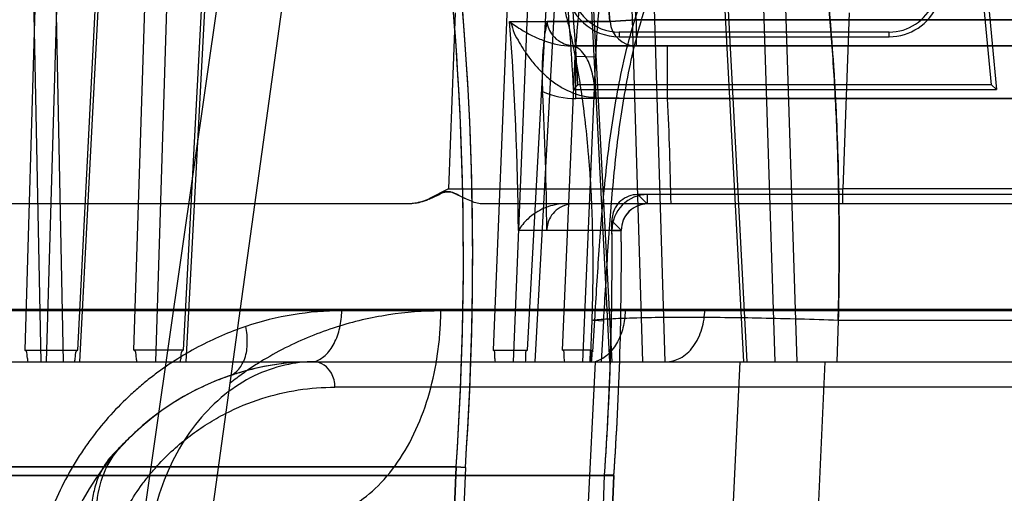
# Model space of a CAD drawing. Header units: millimetres. Extents: x 0 to 297, y 0 to 210.
# Tile 409 of 455: x 240.6065 to 240.7561, y 160.5593 to 160.6313. Entities that reach past the tile are written whole.
import ezdxf

# ---------------------------------------------------------------- set-up
doc = ezdxf.new("R2010")
doc.units = ezdxf.units.MM
doc.header["$LTSCALE"] = 16.335
doc.layers.get('0').update_dxf_attribs({"linetype": 'CONTINUOUS'})
for name, color, linetype in [('AXES_REF', 7, 'CONTINUOUS'), ('INTFCLR_1', 7, 'CONTINUOUS'), ('INTFCLR_144815', 7, 'CONTINUOUS'), ('INTFCLR_72935', 7, 'CONTINUOUS')]:
    doc.layers.add(name, color=color, linetype=linetype)

msp = doc.modelspace()

# ---------------------------------------------------------------- linework, layer by layer
at = {"color": 7, "linetype": 'Continuous'}
for centre, radius in [((241.4302422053, 154.539298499), 7.756662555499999), ((241.4302422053, 154.539298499), 7.756), ((241.4302422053, 154.539298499), 7.706331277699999), ((241.4302422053, 161.177698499), 0.684)]:
    msp.add_circle(centre, radius, dxfattribs=at)
msp.add_arc((241.4302422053, 154.539298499), 7.68, 278.2771290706, 261.7228709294, dxfattribs=at)
at = {"layer": 'AXES_REF', "color": 9, "linetype": 'Continuous'}
msp.add_arc((241.4302422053, 154.539298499), 7.075609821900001, 94.4118118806, 85.5881881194, dxfattribs=at)
at = {"layer": 'INTFCLR_1', "color": 6, "linetype": 'Continuous'}
for p, q in [((240.7541259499, 160.6214090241), (240.7510701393, 160.6539204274)), ((240.7517389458, 160.65428416), (240.7548947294, 160.6207091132)), ((240.6961983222, 160.6310033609), (240.6866308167, 160.6310033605)), ((240.690658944, 160.620709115), (240.6913220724, 160.6214090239)), ((240.690658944, 160.6207091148), (240.75489473, 160.6207091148)), ((240.7541259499, 160.6214090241), (240.6913220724, 160.6214090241)), ((240.75489473, 160.6207091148), (240.7541259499, 160.6214090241)), ((240.7724691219, 160.6047091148), (240.7019087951, 160.6047091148)), ((240.7740185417, 160.603298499), (240.7019087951, 160.603298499)), ((240.6979089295, 160.5992657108), (240.6866007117, 160.5992657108)), ((240.6728116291, 160.5633136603), (239.7552254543, 160.5633136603)), ((240.6728116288, 160.5633136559), (240.6615257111, 160.2679161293)), ((240.6742203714, 160.5632376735), (240.662935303, 160.2678623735)), ((240.6728120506, 160.5633246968), (240.6742199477, 160.5632266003)), ((240.6967799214, 160.562025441), (239.7312571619, 160.562025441)), ((240.6538495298, 159.4753140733), (240.6953711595, 160.5621008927)), ((240.6552601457, 159.4752871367), (240.6967799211, 160.5620254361)), ((240.6967813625, 160.5620631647), (240.6953697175, 160.5620631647))]:
    msp.add_line(p, q, dxfattribs=at)
at = {"layer": 'INTFCLR_1', "color": 9, "linetype": 'Continuous'}
for p, q in [((240.7001840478, 160.631298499), (240.6961983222, 160.6310033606)), ((240.7001840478, 160.631298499), (240.7001840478, 160.627298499)), ((240.7740185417, 160.631298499), (240.7001840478, 160.631298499)), ((240.6910310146, 160.619298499), (240.6910310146, 160.627298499)), ((240.6910310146, 160.627298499), (240.7740185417, 160.627298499)), ((240.7740185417, 160.619298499), (240.6910310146, 160.619298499)), ((240.7019087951, 160.603298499), (240.7019087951, 160.6047091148)), ((240.7019087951, 160.603298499), (240.6906954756, 160.603298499)), ((240.6964983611, 160.5992541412), (240.6979089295, 160.5992657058))]:
    msp.add_line(p, q, dxfattribs=at)
for centre, radius, start, end in [((240.2140185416, 160.5952984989), 0.4834862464, 4.2349584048, 43.61014177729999), ((240.7001857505, 160.6312965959), 0.0039981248, 184.2059582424, 269.9755993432), ((240.6910273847, 160.63175213), 0.012453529, 245.9464141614, 270.0167003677)]:
    msp.add_arc(centre, radius, start, end, dxfattribs=at)
at = {"layer": 'INTFCLR_1', "color": 6, "linetype": 'Continuous'}
for centre, radius, start, end in [((240.2140185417, 160.595298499), 0.4773172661, 3.0516590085, 7.6294468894), ((240.2140185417, 160.595298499), 0.4780171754, 3.1312009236, 7.6294436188), ((240.2140185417, 160.595298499), 0.4599066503, 356.013443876, 7.6295226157), ((240.2140185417, 160.595298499), 0.4613172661, 356.0148208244, 7.629522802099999), ((240.2140185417, 160.595298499), 0.4725988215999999, 0.4844981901, 3.0422099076), ((240.7019087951, 160.599298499), 0.0054106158, 89.9999982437, 180.4697368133), ((240.7019087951, 160.599298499), 0.004, 90.0000000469, 180.4697327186), ((240.2140185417, 160.595298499), 0.4824960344, 356.0547102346, 0.4697326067), ((240.2140185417, 160.595298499), 0.4839066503, 356.0617423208, 0.4697326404)]:
    msp.add_arc(centre, radius, start, end, dxfattribs=at)
for points, knots in [([(240.6866308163, 160.6310033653), (240.6865382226, 160.6305548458), (240.6863657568, 160.6296585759), (240.6861071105, 160.6278717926), (240.6859183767, 160.6256419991), (240.6858565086, 160.6229961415), (240.6859054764, 160.6212429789), (240.6859513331, 160.6203800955)], [0, 0, 0, 0, 0.128723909, 0.2564579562, 0.5072891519, 0.7571267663, 1, 1, 1, 1]), ([(240.6906954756, 160.603298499), (240.6902168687, 160.603298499), (240.6892536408, 160.603132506), (240.6879922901, 160.6024112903), (240.6869197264, 160.6011509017), (240.6865973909, 160.5999761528), (240.6866002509, 160.5992947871)], [0, 0, 0, 0, 0.2273337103, 0.4536497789, 0.6763549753, 1, 1, 1, 1])]:
    msp.add_open_spline(points, degree=3, knots=knots, dxfattribs=at)
at = {"layer": 'INTFCLR_1', "color": 9, "linetype": 'Continuous'}
msp.add_open_spline([(240.6866308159, 160.631003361), (240.686691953, 160.6302583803), (240.6872275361, 160.628995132), (240.6888590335, 160.6276495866), (240.6902244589, 160.627298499), (240.6910310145, 160.627298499)], degree=3, knots=[0, 0, 0, 0, 0.3591718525, 0.6124442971, 1, 1, 1, 1], dxfattribs=at)
at = {"layer": 'INTFCLR_144815', "color": 9, "linetype": 'Continuous'}
for p, q in [((240.7189496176, 161.2100770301), (240.5738738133, 160.1957300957)), ((240.5782257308, 160.1393150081), (240.6517083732, 160.6718127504)), ((240.6096695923, 160.6613919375), (240.6072904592, 160.5810437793)), ((240.6081218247, 160.6613082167), (240.6097234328, 160.5792984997)), ((240.6105950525, 160.5792985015), (240.6130192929, 160.6613082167)), ((240.6115160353, 160.6613919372), (240.6131148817, 160.5792984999)), ((240.6153440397, 160.5810437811), (240.6194805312, 160.6613919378)), ((240.6198555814, 160.6613082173), (240.6156296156, 160.5792985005)), ((240.6238495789, 160.5810437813), (240.6264203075, 160.6613919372)), ((240.6297482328, 160.6613082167), (240.6271281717, 160.5792985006)), ((240.635583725, 160.6613919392), (240.6313716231, 160.5810437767)), ((240.6318304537, 160.5792984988), (240.6361333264, 160.6613082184)), ((240.6918843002, 160.6613082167), (240.696138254, 160.5792984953)), ((240.6922175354, 160.6613919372), (240.6964794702, 160.5792984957)), ((240.7011728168, 160.5792985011), (240.6987205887, 160.6613082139)), ((240.7045634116, 160.5792985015), (240.702112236, 160.6613919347)), ((240.7165157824, 160.5792984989), (240.7121823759, 160.661308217)), ((240.7170324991, 160.5792984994), (240.7126912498, 160.6613919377)), ((240.7185822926, 160.6613082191), (240.7212300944, 160.5792984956)), ((240.7219477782, 160.6613919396), (240.724594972, 160.5792984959)), ((240.6812958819, 160.6512447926), (240.678445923, 160.5810437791)), ((240.6815316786, 160.5792985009), (240.6844467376, 160.6511610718)), ((240.6836510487, 160.581043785), (240.6868989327, 160.6403814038)), ((240.68812627, 160.6402976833), (240.6847855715, 160.5792984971)), ((240.6726658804, 160.6323227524), (240.6716523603, 160.6055728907)), ((240.7325472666, 160.6323227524), (240.7315730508, 160.6055728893)), ((240.6889978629, 160.5810437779), (240.6908966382, 160.6257319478)), ((240.6908966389, 160.6257319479), (240.6939818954, 160.6256482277)), ((240.6939818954, 160.6256482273), (240.6920138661, 160.5792984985)), ((240.671651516, 160.6055728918), (240.7315730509, 160.6055728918)), ((240.7315730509, 160.603298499), (240.7315730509, 160.6055728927)), ((240.7739744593, 160.6055728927), (240.7315730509, 160.6055728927)), ((240.8531274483, 160.603298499), (240.6769249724, 160.603298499)), ((240.888326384, 160.5872286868), (240.4864325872, 160.5872286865)), ((240.9123245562, 160.5870192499), (240.4961141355, 160.5870192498)), ((240.6984882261, 160.5870473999), (240.7105874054, 160.5872286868)), ((240.6936085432, 160.5808510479), (240.6938835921, 160.5856233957)), ((240.6936467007, 160.5856321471), (240.6952424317, 160.5855370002)), ((240.6948907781, 160.5792984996), (240.6952424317, 160.5855370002)), ((240.7308634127, 160.585578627), (240.7306346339, 160.5792985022)), ((240.7679868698, 160.5855788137), (240.7308634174, 160.5855788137)), ((239.5858962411, 160.5792984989), (240.8803266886, 160.5792984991)), ((240.6939573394, 160.5792985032), (240.6927245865, 160.5553099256)), ((240.8185830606, 160.575438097), (240.6544179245, 160.5754380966))]:
    msp.add_line(p, q, dxfattribs=at)
at = {"layer": 'INTFCLR_144815', "color": 6, "linetype": 'Continuous'}
for p, q in [((240.6716523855, 160.6055728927), (240.6686975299, 160.6040464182)), ((240.6716523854, 160.6055728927), (240.6686976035, 160.6040462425)), ((240.6687008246, 160.6040386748), (240.6701422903, 160.6046894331)), ((240.6743020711, 160.6040394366), (240.6729954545, 160.6046904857)), ((240.6656491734, 160.6032984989), (239.8208371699, 160.603298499)), ((240.6934249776, 160.5855789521), (240.6931904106, 160.5792985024)), ((240.6072904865, 160.5810437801), (240.6153440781, 160.5810437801)), ((240.6313716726, 160.5810437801), (240.623849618, 160.5810437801)), ((240.6784459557, 160.5810437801), (240.6836510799, 160.5810437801)), ((240.6932556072, 160.5810437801), (240.6889978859, 160.5810437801)), ((240.6931912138, 160.5792985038), (240.6932547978, 160.5810439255)), ((240.6939573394, 160.5792985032), (240.704696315, 160.5792984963)), ((240.7159021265, 160.5792984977), (240.7147561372, 160.555298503)), ((240.7278094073, 160.5552985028), (240.7288935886, 160.5792984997))]:
    msp.add_line(p, q, dxfattribs=at)
at = {"layer": 'INTFCLR_144815', "color": 7, "linetype": 'Continuous'}
for p, q in [((240.6701764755, 160.6047053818), (240.6691749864, 160.6042426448)), ((240.6709029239, 160.6050229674), (240.6701764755, 160.6047053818)), ((240.672281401, 160.6050238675), (240.6729637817, 160.6047064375)), ((240.6729637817, 160.6047064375), (240.6738780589, 160.6042435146)), ((240.6666561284, 160.6033978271), (240.6656491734, 160.603298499))]:
    msp.add_line(p, q, dxfattribs=at)
at = {"layer": 'INTFCLR_144815', "color": 6, "linetype": 'Continuous'}
msp.add_lwpolyline([(240.6932547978, 160.5810439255), (240.6932926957, 160.5810417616), (240.6933308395, 160.5810349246), (240.693369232, 160.5810234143), (240.6934077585, 160.5810074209), (240.6934465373, 160.5809867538), (240.6934859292, 160.5809608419), (240.6935260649, 160.5809294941), (240.6935668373, 160.5808928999), (240.6936082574, 160.5808510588)], dxfattribs=at)
at = {"layer": 'INTFCLR_144815', "color": 9, "linetype": 'Continuous'}
for centre, radius, start, end in [((240.6554515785, 160.5414563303), 0.0455910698, 90.00514370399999, 108.6480614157), ((240.6513191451, 160.539298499), 0.04, 90.0000000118, 176.0000000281)]:
    msp.add_arc(centre, radius, start, end, dxfattribs=at)
for points, knots in [([(240.7673341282, 160.5855788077), (240.767261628, 160.5870545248), (240.7671042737, 160.5899996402), (240.7667416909, 160.5958374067), (240.7659938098, 160.6057790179), (240.7648582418, 160.6169243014), (240.7635922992, 160.6264688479), (240.7628992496, 160.6311043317), (240.7624871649, 160.633706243), (240.7614787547, 160.6398382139), (240.7596066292, 160.649644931), (240.7570747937, 160.6597033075), (240.755192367, 160.6658829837), (240.7539699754, 160.6696174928), (240.7518363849, 160.6754807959), (240.748595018, 160.6827223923), (240.7454069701, 160.687871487), (240.7437767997, 160.6900041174)], [0, 0, 0, 0, 0.0409634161, 0.0817682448, 0.1621610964, 0.3173623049, 0.3922819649, 0.429081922, 0.4473061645, 0.4653182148, 0.6013741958, 0.7239826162, 0.7526347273, 0.7804673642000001, 0.8329182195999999, 0.9255775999, 1, 1, 1, 1]), ([(240.7174473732, 160.6842632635), (240.7180224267, 160.6831563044), (240.7188751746, 160.6813680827), (240.7199448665, 160.6788472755), (240.7216265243, 160.6745345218), (240.7239617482, 160.6670830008), (240.7257291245, 160.6592229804), (240.7268030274, 160.6533773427), (240.7274933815, 160.6492643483), (240.7285964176, 160.6416769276), (240.7295427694, 160.632704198), (240.7301387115, 160.6246115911), (240.7304216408, 160.6197803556), (240.7307857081, 160.6123195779), (240.7310733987, 160.6009137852), (240.7309886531, 160.5907372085), (240.7308634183, 160.5855788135)], [0, 0, 0, 0, 0.0372726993, 0.0591480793, 0.081815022, 0.1755685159, 0.2921048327, 0.3223045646, 0.3531589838, 0.4167142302, 0.5513725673, 0.6226313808, 0.6591658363, 0.6959740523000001, 0.8458220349, 1, 1, 1, 1]), ([(240.7208486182, 160.6764909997), (240.7183785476, 160.6758052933), (240.7147751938, 160.6742793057), (240.7104380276, 160.6714549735), (240.7074116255, 160.6689617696), (240.7046484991, 160.6661527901), (240.7021623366, 160.6630763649), (240.6999578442, 160.6597807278), (240.6973913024, 160.6551565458), (240.6956094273, 160.6508657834), (240.6943846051, 160.6470860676), (240.6936419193, 160.6445422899), (240.6919244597, 160.637523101), (240.6911791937, 160.6309642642), (240.6908966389, 160.6257319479)], [0, 0, 0, 0, 0.122251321, 0.1841550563, 0.2465049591, 0.3088365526, 0.3717560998, 0.4348594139, 0.4976795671, 0.6237574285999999, 0.6555254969, 0.6871647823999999, 0.7501096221, 1, 1, 1, 1]), ([(240.7217085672, 160.6745890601), (240.7193904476, 160.6739366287), (240.7160098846, 160.6724830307), (240.7119556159, 160.6697884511), (240.709128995, 160.6674079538), (240.7065529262, 160.6647235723), (240.7042401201, 160.6617800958), (240.7021952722, 160.6586223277), (240.6998177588, 160.6541784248), (240.6981833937, 160.6500525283), (240.6970696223, 160.6464151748), (240.6963927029, 160.643956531), (240.6948288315, 160.6371210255), (240.6942049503, 160.630742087), (240.6939818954, 160.6256482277)], [0, 0, 0, 0, 0.1202423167, 0.1812239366, 0.2427342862, 0.3043443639, 0.3666795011, 0.4293621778, 0.4919378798, 0.6181093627, 0.650035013, 0.681882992, 0.7454161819, 1, 1, 1, 1]), ([(240.7994943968, 160.6218437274), (240.7993879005, 160.6252027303), (240.7990065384, 160.6302456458), (240.7980553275, 160.6360636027), (240.7973425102, 160.639366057), (240.7961009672, 160.644255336), (240.7941113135, 160.6498224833), (240.7913732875, 160.6550287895), (240.7895798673, 160.6578700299), (240.7876417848, 160.6605956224), (240.7854779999, 160.6631436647), (240.7830909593, 160.6654654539), (240.7805695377, 160.6676107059), (240.7778417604, 160.6694868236), (240.7749369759, 160.6710374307), (240.7719357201, 160.6723542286), (240.7687925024, 160.6733091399), (240.7655717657, 160.6738644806), (240.7623131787, 160.6741484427), (240.7582014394, 160.673982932), (240.754982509, 160.6732974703), (240.7534098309, 160.6728251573)], [0, 0, 0, 0, 0.1263176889, 0.1896567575, 0.2214533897, 0.2532710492, 0.3792700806, 0.4423517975, 0.4740328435, 0.5054936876, 0.5680123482, 0.5993182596, 0.6305764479, 0.6923759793, 0.7232559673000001, 0.7542350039, 0.8154680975, 0.8460950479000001, 0.8769616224, 0.9382797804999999, 1, 1, 1, 1]), ([(240.7525498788, 160.6709965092), (240.7540258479, 160.6714451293), (240.7570508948, 160.6720947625), (240.7609176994, 160.6722467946), (240.7639842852, 160.6719719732), (240.7670203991, 160.6714373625), (240.7699850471, 160.6705222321), (240.7728168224, 160.6692622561), (240.7755634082, 160.6677767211), (240.778145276, 160.665982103), (240.7805317, 160.6639280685), (240.7827986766, 160.661703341), (240.7848550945, 160.6592608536), (240.786700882, 160.6566480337), (240.7884144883, 160.6539185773), (240.7910418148, 160.64890313), (240.7929638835, 160.6435397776), (240.7941775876, 160.6388203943), (240.7948830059, 160.635618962), (240.7958430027, 160.629954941), (240.7962417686, 160.6250401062), (240.7963879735, 160.6217601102)], [0, 0, 0, 0, 0.0605759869, 0.1208195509, 0.1511838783, 0.1813429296, 0.2417568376, 0.2723830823, 0.3029546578, 0.364270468, 0.395354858, 0.4265274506, 0.488916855, 0.5203769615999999, 0.5521029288, 0.6154045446, 0.7423768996, 0.7745526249, 0.8067629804, 0.8710742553, 1, 1, 1, 1]), ([(240.7534098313, 160.6728251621), (240.7543508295, 160.6703504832), (240.7557061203, 160.6663733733), (240.7571233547, 160.6615736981), (240.7579634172, 160.6585029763), (240.7592432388, 160.6535733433), (240.7606408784, 160.6473938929), (240.7619989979, 160.6403702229), (240.7629639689, 160.6348233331), (240.7638297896, 160.629306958), (240.7649459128, 160.6213345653), (240.7661374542, 160.6110674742), (240.7672468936, 160.5984465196), (240.7677741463, 160.5899069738), (240.7679869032, 160.5855788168)], [0, 0, 0, 0, 0.0894776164, 0.1418886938, 0.1691245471, 0.1970664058, 0.3140128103, 0.3831519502, 0.4388267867, 0.5042844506, 0.5718586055, 0.7108822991, 0.8535472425, 1, 1, 1, 1]), ([(240.6938835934, 160.5856233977), (240.694089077, 160.5891746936), (240.6945254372, 160.5962882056), (240.695393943, 160.6069716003), (240.6967394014, 160.6176808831), (240.6985528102, 160.6265753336), (240.7003747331, 160.6327199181), (240.7016166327, 160.6362244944), (240.7030047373, 160.6397116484), (240.705014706, 160.6439624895), (240.7074373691, 160.6479969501), (240.7096391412, 160.6510396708), (240.7120080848, 160.6539201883), (240.7146456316, 160.6565498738), (240.7175531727, 160.6588524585), (240.720637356, 160.6609115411), (240.7231482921, 160.6621545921), (240.7248789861, 160.6628101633)], [0, 0, 0, 0, 0.1216132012, 0.243647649, 0.3663864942, 0.4904425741, 0.5534431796, 0.5853358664, 0.6175277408, 0.68173217, 0.7458615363, 0.7780820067, 0.8100580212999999, 0.8733073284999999, 0.9049126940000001, 0.9367292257, 1, 1, 1, 1]), ([(240.7308634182, 160.585578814), (240.7309521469, 160.5892295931), (240.731022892, 160.5946917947), (240.7309893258, 160.6019373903), (240.7308713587, 160.6090117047), (240.7305697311, 160.6176432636), (240.7300488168, 160.6261256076), (240.7295629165, 160.6319334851), (240.7292527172, 160.6351800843), (240.7287677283, 160.6398560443), (240.7279330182, 160.6465736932), (240.7265642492, 160.6549887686), (240.72546129, 160.6603171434), (240.7248789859, 160.6628101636)], [0, 0, 0, 0, 0.1410920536, 0.2110289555, 0.2799367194, 0.4144452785, 0.5446820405, 0.6082294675, 0.6396124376, 0.6706863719, 0.7898572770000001, 0.9010878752, 1, 1, 1, 1]), ([(240.6952424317, 160.5855370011), (240.6954428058, 160.5890800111), (240.6958567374, 160.5961615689), (240.6966461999, 160.6067680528), (240.6978639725, 160.617336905), (240.6995165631, 160.6260752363), (240.7011906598, 160.6320919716), (240.7023379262, 160.6355061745), (240.7036154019, 160.6388911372), (240.7054745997, 160.6430065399), (240.7077244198, 160.6469134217), (240.7097738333, 160.6498550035), (240.7119778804, 160.6526294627), (240.7144389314, 160.6551617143), (240.7171589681, 160.6573782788), (240.7200409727, 160.6593570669), (240.7223949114, 160.6605522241), (240.724019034, 160.6611818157)], [0, 0, 0, 0, 0.1248651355, 0.2496005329, 0.3741910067, 0.4990542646, 0.5620229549, 0.5937827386, 0.6257619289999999, 0.6893021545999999, 0.7524559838, 0.7840722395, 0.8153727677, 0.8770772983, 0.9078185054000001, 0.9387092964, 1, 1, 1, 1]), ([(240.6868989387, 160.6403813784), (240.6878371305, 160.6378946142), (240.6888299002, 160.6346955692), (240.6898171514, 160.6307803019), (240.6904474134, 160.6280405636), (240.6914520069, 160.6229919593), (240.6923099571, 160.6170048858), (240.6928447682, 160.6116023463), (240.693096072, 160.6083804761), (240.6934159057, 160.6034084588), (240.6936563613, 160.5958026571), (240.6935531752, 160.5890166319), (240.6934249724, 160.5855788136)], [0, 0, 0, 0, 0.1436399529, 0.1805795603, 0.218231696, 0.2955572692, 0.4587139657, 0.5448233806, 0.5889339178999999, 0.6333573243, 0.8140790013, 1, 1, 1, 1]), ([(240.6704906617, 160.587019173), (240.6678364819, 160.5870185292), (240.6624595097, 160.5866127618), (240.6558490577, 160.5850709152), (240.650662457, 160.5831947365), (240.6468159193, 160.5814352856), (240.6437053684, 160.5796903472), (240.6412781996, 160.578114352), (240.6397425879, 160.5770208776), (240.6388245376, 160.5763163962), (240.6384940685, 160.5760561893)], [0, 0, 0, 0, 0.231234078, 0.4677316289, 0.5888724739, 0.7112972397, 0.8358236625, 0.8991949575, 0.9633556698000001, 1, 1, 1, 1]), ([(240.65013251, 160.555309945), (240.6512218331, 160.5553544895), (240.6537155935, 160.5557598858), (240.6574871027, 160.5574486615), (240.661228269, 160.5604600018), (240.6645282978, 160.5646063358), (240.6671950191, 160.5696561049), (240.6691057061, 160.5752868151), (240.6700448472, 160.5802031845), (240.670417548, 160.5841294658), (240.6704852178, 160.5860648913), (240.6704906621, 160.5870192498)], [0, 0, 0, 0, 0.079538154, 0.1823736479, 0.2978289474, 0.4265721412, 0.5663430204, 0.7123997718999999, 0.8588159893, 0.9303734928, 1, 1, 1, 1]), ([(240.6513191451, 160.579298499), (240.6519059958, 160.5794926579), (240.6531041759, 160.58026019), (240.6544221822, 160.5821059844), (240.6552527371, 160.5844632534), (240.655442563, 160.5861857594), (240.6554474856, 160.5870473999)], [0, 0, 0, 0, 0.1999424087, 0.4444223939, 0.7212887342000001, 1, 1, 1, 1]), ([(240.6984882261, 160.5870473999), (240.6984828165, 160.5861846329), (240.6983235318, 160.5848754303), (240.6977942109, 160.5832230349), (240.6972378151, 160.5820698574), (240.696543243, 160.5810653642), (240.6955267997, 160.580027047), (240.694591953, 160.5794898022), (240.6939573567, 160.5792984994)], [0, 0, 0, 0, 0.2712917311, 0.4095324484, 0.5443423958, 0.6724323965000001, 0.7915894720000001, 1, 1, 1, 1]), ([(240.7046963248, 160.5792984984), (240.7054391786, 160.5792984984), (240.706626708, 160.5796221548), (240.7079642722, 160.5805770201), (240.7088995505, 160.5816127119), (240.7096544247, 160.5828778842), (240.7103683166, 160.5847387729), (240.7105810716, 160.5862431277), (240.7105874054, 160.5872286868)], [0, 0, 0, 0, 0.205179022, 0.3231819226, 0.451374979, 0.5875859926, 0.7277792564, 1, 1, 1, 1]), ([(240.7308634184, 160.5855788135), (240.726976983, 160.5857199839), (240.7193844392, 160.5859393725), (240.7088085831, 160.5860677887), (240.7010233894, 160.5859972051), (240.6965069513, 160.5858136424), (240.6946022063, 160.5856876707), (240.6937932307, 160.5856169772), (240.6934249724, 160.5855788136)], [0, 0, 0, 0, 0.31149135, 0.6083491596, 0.8471123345, 0.934966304, 0.9703461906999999, 1, 1, 1, 1]), ([(240.6408736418, 160.5846538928), (240.6383856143, 160.583814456), (240.6347037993, 160.5822321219), (240.6306589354, 160.5798695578), (240.6283696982, 160.5783304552), (240.6266709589, 160.5770785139), (240.6250124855, 160.5757404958), (240.6228555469, 160.5738370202), (240.6202849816, 160.5712414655), (240.6179346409, 160.5683893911), (240.6161894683, 160.5659408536), (240.6136241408, 160.5619535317), (240.6118865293, 160.5583272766), (240.6107982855, 160.5552984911)], [0, 0, 0, 0, 0.1812991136, 0.2751287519, 0.3231422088, 0.371699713, 0.4207841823, 0.4702213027, 0.5702691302, 0.6726435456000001, 0.7250124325, 0.7777894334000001, 1, 1, 1, 1]), ([(240.6383944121, 160.5771528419), (240.639510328, 160.5775338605), (240.6408530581, 160.5794256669), (240.6411869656, 160.5821942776), (240.6410370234, 160.5838348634), (240.6408736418, 160.5846538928)], [0, 0, 0, 0, 0.420406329, 0.7022405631, 1, 1, 1, 1]), ([(240.651319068, 160.579298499), (240.6497977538, 160.5792984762), (240.6466267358, 160.5789361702), (240.6419508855, 160.5772602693), (240.6374669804, 160.5743759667), (240.6334695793, 160.5703689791), (240.6302011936, 160.565458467), (240.6278180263, 160.5599560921), (240.6263708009, 160.5542118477), (240.6259864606, 160.550323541), (240.6259334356, 160.5484189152)], [0, 0, 0, 0, 0.103625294, 0.2152505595, 0.3354688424, 0.4637590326, 0.5980529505, 0.7349076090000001, 0.8702149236, 1, 1, 1, 1]), ([(240.6544179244, 160.575438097), (240.6543981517, 160.5761685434), (240.654048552, 160.5779285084), (240.6523492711, 160.5792984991), (240.6513191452, 160.5792984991)], [0, 0, 0, 0, 0.4149803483, 1, 1, 1, 1]), ([(240.6182452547, 160.5419493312), (240.618296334, 160.5426762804), (240.6184429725, 160.5441199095), (240.61890199, 160.5469323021), (240.619766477, 160.5503043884), (240.6209892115, 160.5534971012), (240.6221455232, 160.5558883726), (240.6233766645, 160.5581153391), (240.6247488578, 160.5601975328), (240.6262478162, 160.5621264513), (240.6277810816, 160.5639110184), (240.6297964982, 160.5659370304), (240.6323578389, 160.5680700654), (240.6350127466, 160.5699027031), (240.6385844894, 160.5719329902), (240.6431674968, 160.5738238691), (240.648786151, 160.5751515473), (240.6525557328, 160.5754345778), (240.6544179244, 160.575438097)], [0, 0, 0, 0, 0.0403295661, 0.08024126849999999, 0.1576250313, 0.2325070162, 0.2690202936, 0.3045528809, 0.3732772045, 0.4067303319, 0.4396992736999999, 0.5034370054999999, 0.5646164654, 0.6239156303, 0.6817237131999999, 0.7917490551, 0.8969435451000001, 1, 1, 1, 1])]:
    msp.add_open_spline(points, degree=3, knots=knots, dxfattribs=at)
at = {"layer": 'INTFCLR_144815', "color": 7, "linetype": 'Continuous'}
for points, knots in [([(240.6666560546, 160.6033978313), (240.6670153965, 160.603464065), (240.6677701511, 160.6036687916), (240.6689410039, 160.6041236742), (240.6697463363, 160.6045021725), (240.670176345, 160.6047054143)], [0, 0, 0, 0, 0.2911740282, 0.6209901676, 1, 1, 1, 1]), ([(240.6729618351, 160.6047065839), (240.672650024, 160.6048701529), (240.6720851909, 160.605191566), (240.6710452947, 160.6051606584), (240.670471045, 160.6048467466), (240.6701421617, 160.6046894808)], [0, 0, 0, 0, 0.3534792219, 0.6340315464, 1, 1, 1, 1]), ([(240.6701422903, 160.6046894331), (240.6704599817, 160.60484299), (240.6711157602, 160.6052029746), (240.6719237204, 160.6051749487), (240.672281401, 160.6050238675)], [0, 0, 0, 0, 0.4761020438, 1, 1, 1, 1]), ([(240.6729954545, 160.6046904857), (240.6726978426, 160.6048460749), (240.6720580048, 160.605215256), (240.6712658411, 160.6051691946), (240.6709029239, 160.6050229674)], [0, 0, 0, 0, 0.4618756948, 1, 1, 1, 1]), ([(240.6769237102, 160.603298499), (240.6766242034, 160.6032985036), (240.6760120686, 160.6033849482), (240.6750795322, 160.6036883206), (240.6740607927, 160.6041413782), (240.6733483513, 160.6045081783), (240.6729618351, 160.6047065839)], [0, 0, 0, 0, 0.2119479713, 0.4329639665, 0.6925482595, 1, 1, 1, 1]), ([(240.6687008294, 160.6040386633), (240.6683320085, 160.6038848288), (240.6676325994, 160.6036247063), (240.6666102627, 160.6033642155), (240.6659567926, 160.6032993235), (240.6656491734, 160.6032984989)], [0, 0, 0, 0, 0.3796636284, 0.7077397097, 1, 1, 1, 1]), ([(240.651319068, 160.579298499), (240.6487672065, 160.579298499), (240.6448950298, 160.5789261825), (240.6404948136, 160.5778453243), (240.6379766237, 160.5770254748), (240.6354429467, 160.5760572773), (240.6323043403, 160.5745731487), (240.6286374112, 160.5723427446), (240.6256556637, 160.5700488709), (240.6233164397, 160.5678986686), (240.6216564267, 160.5662012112), (240.6205708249, 160.5651118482), (240.6201332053, 160.5645747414)], [0, 0, 0, 0, 0.2151903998, 0.3254198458, 0.3816342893, 0.4384111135, 0.5540668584, 0.6738371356, 0.7996837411, 0.8705986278, 0.9415769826, 1, 1, 1, 1]), ([(240.6203681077, 160.545813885), (240.6195910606, 160.547713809), (240.6184075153, 160.5515124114), (240.6179516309, 160.5572041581), (240.6190095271, 160.5623220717), (240.6207587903, 160.5651528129), (240.6218000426, 160.5662915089)], [0, 0, 0, 0, 0.2853259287, 0.5489450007, 0.7855215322, 1, 1, 1, 1]), ([(240.6201332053, 160.5645747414), (240.619697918, 160.5640260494), (240.618911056, 160.5628230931), (240.6180521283, 160.5607921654), (240.6175284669, 160.558536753), (240.6173524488, 160.5560977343), (240.6175307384, 160.5535194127), (240.6180496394, 160.5508494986), (240.6188918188, 160.5481383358), (240.6196373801, 160.5463572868), (240.6200536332, 160.5454701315)], [0, 0, 0, 0, 0.1045510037, 0.2132178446, 0.3275438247, 0.4486092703, 0.5769211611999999, 0.7122279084, 0.8537156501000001, 1, 1, 1, 1])]:
    msp.add_open_spline(points, degree=3, knots=knots, dxfattribs=at)
msp.add_open_spline([(240.6729621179, 160.6047071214), (240.6729725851, 160.6047016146), (240.6729830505, 160.6046961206), (240.6729935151, 160.6046906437)], degree=3, dxfattribs=at)
at = {"layer": 'INTFCLR_144815', "color": 6, "linetype": 'Continuous'}
for points, knots in [([(240.6078133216, 160.579298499), (240.6077723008, 160.5795579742), (240.6076238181, 160.5800495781), (240.6076380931, 160.581043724), (240.6072904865, 160.5810437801)], [0, 0, 0, 0, 0.4304372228, 1, 1, 1, 1]), ([(240.614882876, 160.579298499), (240.6149141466, 160.5795445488), (240.6150469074, 160.5800357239), (240.6149877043, 160.5810437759), (240.6153440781, 160.5810437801)], [0, 0, 0, 0, 0.4103703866, 1, 1, 1, 1]), ([(240.6243412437, 160.579298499), (240.6243044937, 160.5795446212), (240.6241583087, 160.580036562), (240.6242076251, 160.5810437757), (240.623849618, 160.5810437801)], [0, 0, 0, 0, 0.4100643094, 1, 1, 1, 1]), ([(240.6309442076, 160.579298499), (240.6309745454, 160.5795576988), (240.6311054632, 160.5800398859), (240.6310311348, 160.5810437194), (240.6313716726, 160.5810437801)], [0, 0, 0, 0, 0.4338589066, 1, 1, 1, 1]), ([(240.6788001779, 160.579298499), (240.6787715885, 160.5795575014), (240.6786309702, 160.5800282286), (240.6787803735, 160.5810437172), (240.6784459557, 160.5810437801)], [0, 0, 0, 0, 0.4379470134, 1, 1, 1, 1]), ([(240.6833693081, 160.579298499), (240.6833874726, 160.5795441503), (240.6835096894, 160.5800162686), (240.6833069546, 160.5810437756), (240.6836510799, 160.5810437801)], [0, 0, 0, 0, 0.4171785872, 1, 1, 1, 1]), ([(240.6893150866, 160.579298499), (240.6892905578, 160.5795442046), (240.6891534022, 160.5800170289), (240.6893432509, 160.5810437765), (240.6889978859, 160.5810437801)], [0, 0, 0, 0, 0.4169007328, 1, 1, 1, 1]), ([(240.6936082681, 160.5808510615), (240.6934430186, 160.5810291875), (240.6934335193, 160.5798728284), (240.6933713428, 160.579581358), (240.6933521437, 160.579298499)], [0, 0, 0, 0, 0.4615030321, 1, 1, 1, 1])]:
    msp.add_open_spline(points, degree=3, knots=knots, dxfattribs=at)
at = {"layer": 'INTFCLR_72935', "color": 9, "linetype": 'Continuous'}
for p, q in [((240.6961983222, 160.6310033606), (240.7001840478, 160.631298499)), ((240.7001840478, 160.631298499), (240.7001840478, 160.627298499)), ((240.7001840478, 160.631298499), (240.7740185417, 160.631298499)), ((240.6809431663, 160.6310033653), (240.6961983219, 160.6310033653)), ((240.6975658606, 160.6294090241), (240.6975658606, 160.6287091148)), ((240.7385955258, 160.6287091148), (240.7385955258, 160.6294090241)), ((240.7740185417, 160.627298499), (240.6903057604, 160.6272984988)), ((240.7049453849, 160.619298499), (240.7049453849, 160.627298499)), ((240.6939565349, 160.6194824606), (240.7049453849, 160.619298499)), ((240.7049453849, 160.619298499), (240.7740185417, 160.619298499)), ((240.7018480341, 160.6032984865), (240.7004234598, 160.6047091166)), ((240.6964839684, 160.6007255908), (240.6979085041, 160.5993264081)), ((240.6979089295, 160.5992657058), (240.6823093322, 160.5992657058))]:
    msp.add_line(p, q, dxfattribs=at)
at = {"layer": 'INTFCLR_72935', "color": 6, "linetype": 'Continuous'}
for p, q in [((240.7385955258, 160.6294090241), (240.6975658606, 160.6294090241)), ((240.6975658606, 160.6287091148), (240.7385955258, 160.6287091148)), ((240.7578175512, 160.6047091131), (240.7004230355, 160.6047091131)), ((240.7740185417, 160.603298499), (240.6892829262, 160.603298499)), ((240.7019087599, 160.603298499), (240.7018479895, 160.6032980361)), ((239.7552254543, 160.5633136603), (240.6728116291, 160.5633136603)), ((240.66143761, 160.2656101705), (240.6728116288, 160.5633136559)), ((240.6742199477, 160.5632266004), (240.6627953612, 160.2641995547)), ((240.6742199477, 160.5632266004), (240.6728120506, 160.563324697)), ((239.7312571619, 160.562025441), (240.6967799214, 160.562025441)), ((240.6538490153, 159.4753006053), (240.6953715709, 160.562111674)), ((240.6967799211, 160.5620254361), (240.6552601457, 159.4752871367)), ((240.696779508, 160.5620146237), (240.6953715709, 160.562111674))]:
    msp.add_line(p, q, dxfattribs=at)
at = {"layer": 'INTFCLR_72935', "color": 9, "linetype": 'Continuous'}
for centre, radius, start, end in [((240.2140185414, 160.5952984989), 0.4834999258, 4.2349584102, 15.4677019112), ((240.2140185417, 160.595298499), 0.4874965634, 4.2349578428, 15.4677013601), ((240.2140185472, 160.5952984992), 0.468287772, 0.4854006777, 4.3727929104), ((240.7001854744, 160.6312963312), 0.0039978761, 184.202466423, 269.979554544), ((240.2140185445, 160.5952984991), 0.4915131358, 0.9326026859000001, 2.7987974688)]:
    msp.add_arc(centre, radius, start, end, dxfattribs=at)
at = {"layer": 'INTFCLR_72935', "color": 6, "linetype": 'Continuous'}
for centre, radius, start, end in [((240.2140185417, 160.595298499), 0.4613172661, 356.0148208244, 8.043882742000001), ((240.2140185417, 160.595298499), 0.4599066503, 356.0134438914, 7.891264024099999), ((240.7385955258, 160.6367091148), 0.008, 269.9999986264, 43.6947116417), ((240.7385955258, 160.6367091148), 0.007300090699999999, 269.9999998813, 43.6947217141), ((240.6975658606, 160.6367091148), 0.008, 184.8948354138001, 270.0000047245), ((240.6975658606, 160.6367091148), 0.007300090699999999, 184.8948237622, 269.9999998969), ((240.7019087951, 160.5992984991), 0.004, 90.8759614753, 180.4697326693), ((240.2140185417, 160.595298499), 0.4824960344, 356.0547102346, 0.6444719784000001), ((240.2140185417, 160.595298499), 0.4839066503, 356.0559919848, 0.4769284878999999)]:
    msp.add_arc(centre, radius, start, end, dxfattribs=at)
at = {"layer": 'INTFCLR_72935', "color": 9, "linetype": 'Continuous'}
for points, knots in [([(240.6809431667, 160.6310033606), (240.6815467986, 160.6305488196), (240.6826814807, 160.6297809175), (240.6844546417, 160.6288093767), (240.6868847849, 160.6277654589), (240.6889213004, 160.6272984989), (240.6903057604, 160.6272984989)], [0, 0, 0, 0, 0.222068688, 0.4019012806, 0.5931280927, 1, 1, 1, 1]), ([(240.6809431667, 160.6310033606), (240.6813229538, 160.6307112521), (240.6813843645, 160.6295059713), (240.682218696, 160.6282335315), (240.6830173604, 160.6267712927), (240.68403346, 160.6253388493), (240.6852178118, 160.6239142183), (240.6866037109, 160.6225713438), (240.6880959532, 160.6214221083), (240.6896785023, 160.6205177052), (240.6915912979, 160.6197557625), (240.6930434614, 160.6194974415), (240.6939565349, 160.6194824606)], [0, 0, 0, 0, 0.07829295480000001, 0.169583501, 0.2517560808, 0.3494140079, 0.4562745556, 0.5540190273, 0.6641789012, 0.76318925, 0.8507777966, 1, 1, 1, 1]), ([(240.6939565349, 160.6194824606), (240.6939515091, 160.6199611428), (240.6939005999, 160.620931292), (240.6937048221, 160.6223691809), (240.6932668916, 160.6241258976), (240.6925256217, 160.626046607), (240.6910876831, 160.627298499), (240.6903057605, 160.627298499)], [0, 0, 0, 0, 0.1563516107, 0.3168264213, 0.4736433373, 0.7446152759, 1, 1, 1, 1])]:
    msp.add_open_spline(points, degree=3, knots=knots, dxfattribs=at)
at = {"layer": 'INTFCLR_72935', "color": 6, "linetype": 'Continuous'}
for points, knots in [([(240.7004230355, 160.6047091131), (240.6999580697, 160.6047091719), (240.6990248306, 160.6045475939), (240.6978067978, 160.6038367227), (240.6967695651, 160.6025797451), (240.6964763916, 160.6014094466), (240.6964840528, 160.6007255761)], [0, 0, 0, 0, 0.2251528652, 0.4477382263, 0.6688249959, 1, 1, 1, 1]), ([(240.6892829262, 160.603298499), (240.6886804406, 160.603298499), (240.6876194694, 160.6031570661), (240.6861520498, 160.6026524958), (240.6848689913, 160.6019591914), (240.6834932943, 160.6008921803), (240.6826896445, 160.5999144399), (240.6823093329, 160.5992821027)], [0, 0, 0, 0, 0.2158285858, 0.3786737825, 0.5539589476, 0.7356640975, 1, 1, 1, 1])]:
    msp.add_open_spline(points, degree=3, knots=knots, dxfattribs=at)

doc.saveas('drawing.dxf')
